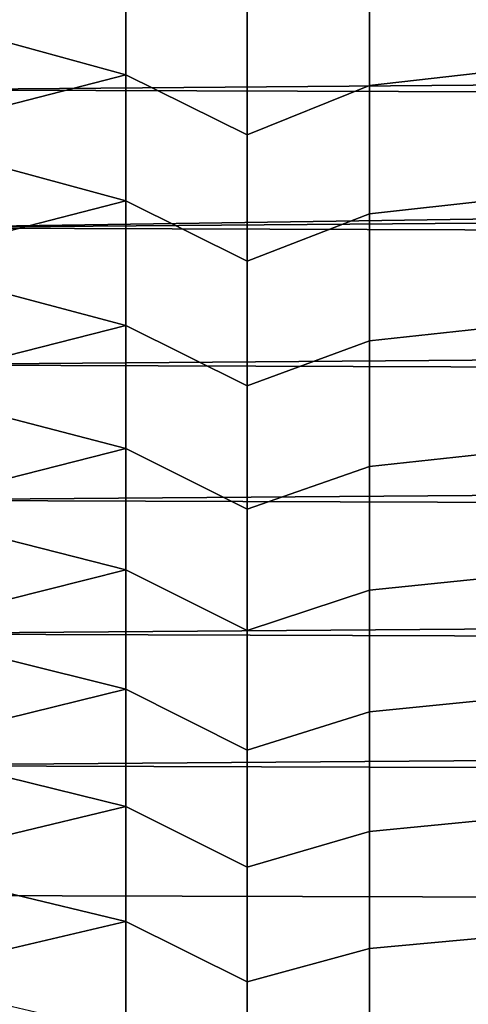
# Model space of a CAD drawing. Header units: metres. Extents: x -29 to 117, y -464 to 29.
# Tile 300 of 362: x 62.72 to 66.41, y -12.23 to -4.12. Entities that reach past the tile are written whole.
import ezdxf

# ---------------------------------------------------------------- set-up
doc = ezdxf.new("R2010")
doc.units = ezdxf.units.M
doc.layers.add('solid_24_501_056_XXX', color=7, linetype='CONTINUOUS')

msp = doc.modelspace()

# ---------------------------------------------------------------- linework, layer by layer
at = {"layer": 'solid_24_501_056_XXX'}
for points in [[(66.614128, -3.480247, 27.039272), (66.614128, -4.547681, 27.211523), (65.597748, -4.662433, 27.413832), (65.597748, -3.59636, 27.235426)], [(112.442108, -4.288484, 79.926826), (112.530258, -3.709501, 80.00956), (61.811493, -3.549061, 80.030327), (61.680477, -4.696999, 79.861069)], [(62.611195, -4.305531, 28.136238), (62.611195, -3.781545, 28.047617), (63.590717, -3.528548, 27.708826), (63.590717, -4.574288, 27.883871)], [(64.589394, -5.068205, 27.717743), (63.590717, -4.574288, 27.883871), (63.590717, -3.528548, 27.708826), (64.589394, -4.018658, 27.52215)], [(65.597748, -3.59636, 27.235426), (65.597748, -4.662433, 27.413832), (64.589394, -5.068205, 27.717743), (64.589394, -4.018658, 27.52215)], [(112.35556, -4.864843, 79.832268), (112.442108, -4.288484, 79.926826), (61.680477, -4.696999, 79.861069)], [(62.611195, -4.827449, 28.23632), (62.611195, -4.305531, 28.136238), (63.590717, -4.574288, 27.883871)], [(62.611195, -5.347049, 28.347816), (62.611195, -4.827449, 28.23632), (63.590717, -4.574288, 27.883871), (63.590717, -5.611493, 28.103912)], [(64.589394, -6.108364, 27.958315), (63.590717, -5.611493, 28.103912), (63.590717, -4.574288, 27.883871), (64.589394, -5.068205, 27.717743)], [(66.614128, -4.547681, 27.211523), (66.614128, -5.606744, 27.429399), (65.597748, -5.719807, 27.638109), (65.597748, -4.662433, 27.413832)], [(112.321541, -5.094012, 79.791252), (112.35556, -4.864843, 79.832268), (61.680477, -4.696999, 79.861069), (61.558414, -5.835902, 79.64505)], [(65.597748, -4.662433, 27.413832), (65.597748, -5.719807, 27.638109), (64.589394, -6.108364, 27.958315), (64.589394, -5.068205, 27.717743)], [(112.27095, -5.43823, 79.725983), (112.321541, -5.094012, 79.791252), (61.558414, -5.835902, 79.64505)], [(62.611195, -5.86408, 28.470671), (62.611195, -5.347049, 28.347816), (63.590717, -5.611493, 28.103912)], [(112.188744, -6.008268, 79.608116), (112.27095, -5.43823, 79.725983), (61.558414, -5.835902, 79.64505)], [(62.611195, -6.378295, 28.604828), (62.611195, -5.86408, 28.470671), (63.590717, -5.611493, 28.103912), (63.590717, -6.638227, 28.368544)], [(64.589394, -7.137207, 28.243422), (63.590717, -6.638227, 28.368544), (63.590717, -5.611493, 28.103912), (64.589394, -6.108364, 27.958315)], [(66.614128, -5.606744, 27.429399), (66.614128, -6.655488, 27.692501), (65.597748, -6.76651, 27.907837), (65.597748, -5.719807, 27.638109)], [(65.597748, -5.719807, 27.638109), (65.597748, -6.76651, 27.907837), (64.589394, -7.137207, 28.243422), (64.589394, -6.108364, 27.958315)], [(112.109108, -6.574656, 79.478783), (112.188744, -6.008268, 79.608116), (61.558414, -5.835902, 79.64505), (61.445511, -6.963987, 79.382736)], [(62.611195, -6.889447, 28.750219), (62.611195, -6.378295, 28.604828), (63.590717, -6.638227, 28.368544)], [(112.031677, -7.137271, 79.338097), (112.109108, -6.574656, 79.478783), (61.445511, -6.963987, 79.382736)], [(62.611195, -7.397289, 28.906778), (62.611195, -6.889447, 28.750219), (63.590717, -6.638227, 28.368544), (63.590717, -7.652575, 28.677267)], [(64.589394, -8.15283, 28.572535), (63.590717, -7.652575, 28.677267), (63.590717, -6.638227, 28.368544), (64.589394, -7.137207, 28.243422)], [(66.614128, -6.655488, 27.692501), (66.614128, -7.69198, 28.000345), (65.597748, -7.800588, 28.222515), (65.597748, -6.76651, 27.907837)], [(65.597748, -6.76651, 27.907837), (65.597748, -7.800588, 28.222515), (64.589394, -8.15283, 28.572535), (64.589394, -7.137207, 28.243422)], [(111.956772, -7.69584, 79.186188), (112.031677, -7.137271, 79.338097), (61.445511, -6.963987, 79.382736), (61.341892, -8.079408, 79.074699)], [(62.611195, -7.901579, 29.074429), (62.611195, -7.397289, 28.906778), (63.590717, -7.652575, 28.677267)], [(111.884773, -8.250088, 79.023193), (111.956772, -7.69584, 79.186188), (61.341892, -8.079408, 79.074699)], [(62.611195, -8.402074, 29.25309), (62.611195, -7.901579, 29.074429), (63.590717, -7.652575, 28.677267), (63.590717, -8.652644, 29.029507)], [(64.589394, -9.153351, 28.945045), (63.590717, -8.652644, 29.029507), (63.590717, -7.652575, 28.677267), (64.589394, -8.15283, 28.572535)], [(66.614128, -7.69198, 28.000345), (66.614128, -8.714315, 28.352364), (65.597748, -8.820112, 28.581554), (65.597748, -7.800588, 28.222515)], [(65.597748, -7.800588, 28.222515), (65.597748, -8.820112, 28.581554), (64.589394, -9.153351, 28.945045), (64.589394, -8.15283, 28.572535)], [(111.815788, -8.799756, 78.849274), (111.884773, -8.250088, 79.023193), (61.341892, -8.079408, 79.074699), (61.247723, -9.180374, 78.72155)], [(62.611195, -8.898534, 29.442677), (62.611195, -8.402074, 29.25309), (63.590717, -8.652644, 29.029507)], [(62.611195, -9.390719, 29.643097), (62.611195, -8.898534, 29.442677), (63.590717, -8.652644, 29.029507), (63.590717, -9.636569, 29.424608)], [(64.589394, -10.136915, 29.360264), (63.590717, -9.636569, 29.424608), (63.590717, -8.652644, 29.029507), (64.589394, -9.153351, 28.945045)], [(66.614128, -8.714315, 28.352364), (66.614128, -9.72061, 28.74791), (65.597748, -9.823181, 28.984287), (65.597748, -8.820112, 28.581554)], [(111.830841, -9.242766, 78.698357), (111.815788, -8.799756, 78.849274), (61.247723, -9.180374, 78.72155), (111.74955, -9.344663, 78.664551)], [(65.597748, -8.820112, 28.581554), (65.597748, -9.823181, 28.984287), (64.589394, -10.136915, 29.360264), (64.589394, -9.153351, 28.945045)], [(111.686302, -9.884645, 78.46917), (111.74955, -9.344663, 78.664551), (61.247723, -9.180374, 78.72155), (61.16312, -10.265095, 78.323982)], [(62.611195, -9.878395, 29.854254), (62.611195, -9.390719, 29.643097), (63.590717, -9.636569, 29.424608)], [(62.611195, -10.361326, 30.076048), (62.611195, -9.878395, 29.854254), (63.590717, -9.636569, 29.424608), (63.590717, -10.602512, 29.861832)], [(64.589394, -11.101703, 29.817417), (63.590717, -10.602512, 29.861832), (63.590717, -9.636569, 29.424608), (64.589394, -10.136915, 29.360264)], [(66.614128, -9.72061, 28.74791), (66.614128, -10.709013, 29.186253), (65.597748, -10.807923, 29.42996), (65.597748, -9.823181, 28.984287)], [(111.693489, -10.31184, 78.304611), (111.686302, -9.884645, 78.46917), (61.16312, -10.265095, 78.323982), (111.626335, -10.419543, 78.263245)], [(65.597748, -9.823181, 28.984287), (65.597748, -10.807923, 29.42996), (64.589394, -11.101703, 29.817417), (64.589394, -10.136915, 29.360264)], [(111.516243, -11.473203, 77.820412), (111.626335, -10.419543, 78.263245), (61.16312, -10.265095, 78.323982), (61.08823, -11.331775, 77.882782)], [(62.611195, -10.839281, 30.308372), (62.611195, -10.361326, 30.076048), (63.590717, -10.602512, 29.861832)], [(62.611195, -11.31203, 30.551113), (62.611195, -10.839281, 30.308372), (63.590717, -10.602512, 29.861832), (63.590717, -11.548674, 30.340361)], [(64.589394, -12.045925, 30.315664), (63.590717, -11.548674, 30.340361), (63.590717, -10.602512, 29.861832), (64.589394, -11.101703, 29.817417)], [(66.614128, -10.709013, 29.186253), (66.614128, -11.677704, 29.66659), (65.597748, -11.7725, 29.917742), (65.597748, -10.807923, 29.42996)], [(65.597748, -10.807923, 29.42996), (65.597748, -11.7725, 29.917742), (64.589394, -12.045925, 30.315664), (64.589394, -11.101703, 29.817417)], [(61.08823, -11.331775, 77.882782), (61.023121, -12.378829, 77.398727), (103.845078, -12.455297, 77.36132), (111.516243, -11.473203, 77.820412)], [(62.611195, -11.779346, 30.804157), (62.611195, -11.31203, 30.551113), (63.590717, -11.548674, 30.340361)], [(62.611195, -12.241003, 31.067381), (62.611195, -11.779346, 30.804157), (63.590717, -11.548674, 30.340361), (63.590717, -12.473287, 30.859306)], [(64.589394, -12.967834, 30.854078), (63.590717, -12.473287, 30.859306), (63.590717, -11.548674, 30.340361), (64.589394, -12.045925, 30.315664)], [(66.614128, -11.677704, 29.66659), (66.614128, -12.624901, 30.188032), (65.597748, -12.715114, 30.446722), (65.597748, -11.7725, 29.917742)], [(65.597748, -11.7725, 29.917742), (65.597748, -12.715114, 30.446722), (64.589394, -12.967834, 30.854078), (64.589394, -12.045925, 30.315664)]]:
    msp.add_3dface(points, dxfattribs=at)

doc.saveas('drawing.dxf')
